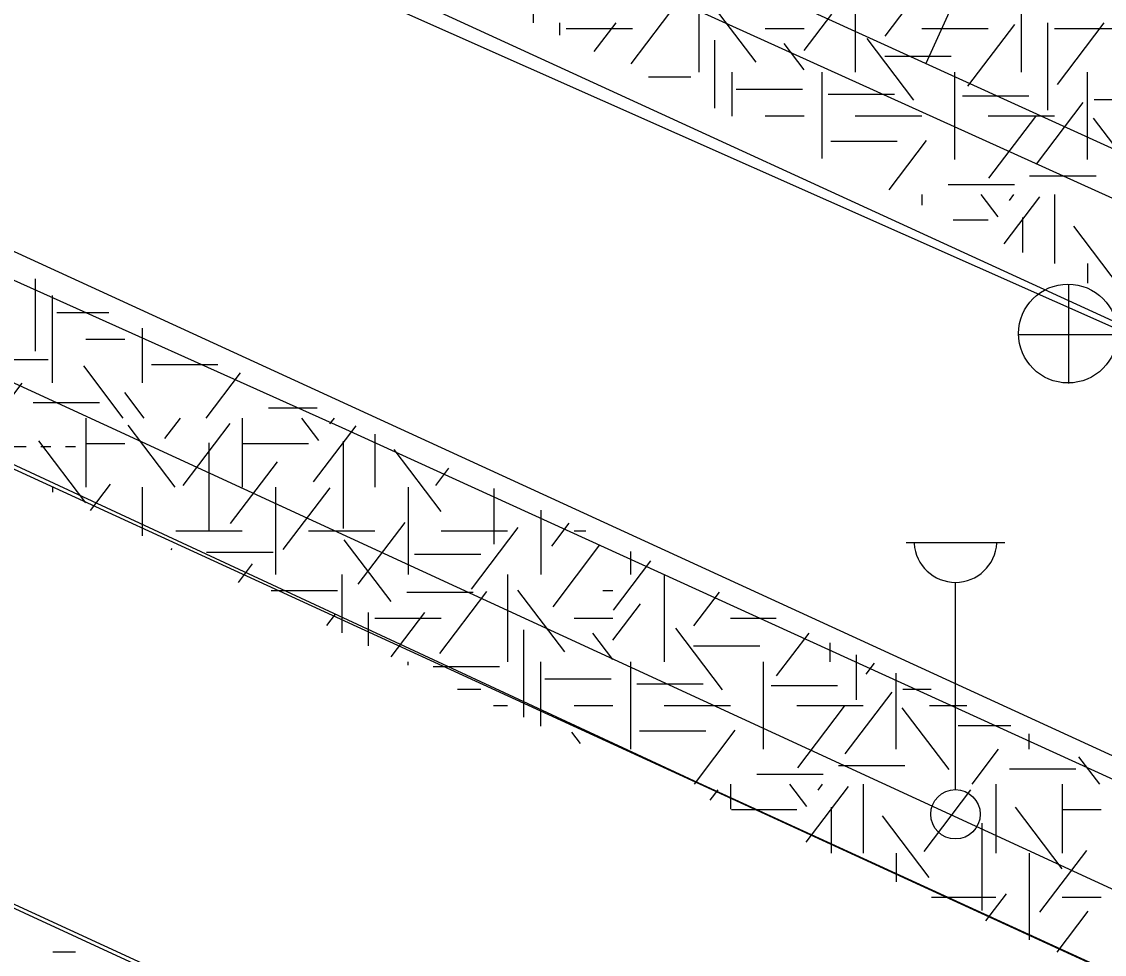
# Model space of a CAD drawing. Extents: x 419677 to 421689, y 4450851 to 4452923.
# Drawn here: x 420273.74 to 420295.65, y 4451994.61 to 4452013.47 of the extents above; entities that cross this region are included whole.
import ezdxf

# ---------------------------------------------------------------- set-up
doc = ezdxf.new("R2010")
doc.units = 0
for name, color, linetype in [('AA_HH', 7, 'Continuous'), ('Level 41', 7, 'Continuous'), ('Level 62', 7, 'Continuous')]:
    doc.layers.add(name, color=color, linetype=linetype)

msp = doc.modelspace()

# ---------------------------------------------------------------- linework, layer by layer
at = {"layer": 'AA_HH'}
for p, q in [((420295.567, 4452020.396), (420292.032, 4452012.631)), ((420294.927, 4452006.157), (420294.927, 4452008.157)), ((420293.907, 4452007.147), (420295.907, 4452007.147)), ((420271.828, 4452004.88), (420273.828, 4452004.88)), ((420274.128, 4452004.88), (420274.328, 4452004.88)), ((420274.628, 4452004.88), (420274.828, 4452004.88)), ((420291.635, 4452002.939), (420293.635, 4452002.939)), ((420292.635, 4451997.939), (420292.635, 4452002.132))]:
    msp.add_line(p, q, dxfattribs=at)
for points in [[(420262.475, 4452026.146), (420281.038, 4452017.637), (420307.521, 4452005.58), (420333.161, 4451993.79), (420361.041, 4451981.209), (420384.615, 4451970.223), (420409.297, 4451959.288), (420435.147, 4451947.432), (420438.02, 4451947.439)], [(420497.355, 4451918.073), (420480.964, 4451925.058), (420460.145, 4451935.145), (420426.277, 4451950.923), (420396.304, 4451964.212), (420364.7, 4451978.35), (420337.466, 4451990.917), (420308.204, 4452004.292), (420278.592, 4452017.702), (420262.185, 4452024.997)], [(420261.585, 4452022.627), (420280.922, 4452013.915), (420311.822, 4452000.182), (420347.823, 4451983.366), (420379.279, 4451968.819), (420400.872, 4451959.31), (420439.168, 4451941.96), (420472.621, 4451926.744), (420501.172, 4451913.665)], [(420259.334, 4452014.645), (420280.217, 4452005.261), (420315.318, 4451989.251), (420354.968, 4451971.459), (420390.503, 4451955.263), (420429.833, 4451937.11), (420466.068, 4451920.579), (420499.77, 4451905.272), (420531.24, 4451891.076), (420565.867, 4451875.12), (420595.856, 4451861.257), (420627.802, 4451847.075), (420654.753, 4451834.559), (420682.493, 4451822.247), (420700.93, 4451813.813)], [(420700.903, 4451811.3), (420693.004, 4451814.984), (420625.14, 4451845.986), (420547.659, 4451881.204), (420485.393, 4451909.382), (420427.567, 4451935.684), (420374.097, 4451960.332), (420319.625, 4451984.952), (420258.821, 4452012.963)], [(420700.886, 4451809.684), (420676.797, 4451820.648), (420625.948, 4451843.858), (420578.24, 4451865.75), (420535.248, 4451884.902), (420498.711, 4451901.547), (420441.797, 4451927.723), (420408.259, 4451942.853), (420377.701, 4451956.943), (420326.546, 4451980.132), (420287.445, 4451998.071), (420268.2, 4452007.011), (420258.269, 4452011.323)], [(420469.177, 4451906.353), (420425.667, 4451926.116), (420388.468, 4451943.011), (420341.767, 4451964.431), (420293.243, 4451986.453), (420255.412, 4452003.928)]]:
    msp.add_lwpolyline(points, dxfattribs=at)
for centre, radius in [((420294.912, 4452007.165), 1), ((420292.635, 4451997.439), 0.5)]:
    msp.add_circle(centre, radius, dxfattribs=at)
msp.add_arc((420292.635, 4452002.968), 0.837, 183.298, 356.9072, dxfattribs=at)
at = {"layer": 'Level 41'}
for p, q in [((420291.21, 4452013.183), (420292.159, 4452014.433)), ((420284.087, 4452014.221), (420284.087, 4452013.454)), ((420287.444, 4452014.221), (420287.444, 4452012.454)), ((420290.608, 4452014.221), (420290.608, 4452012.454)), ((420293.966, 4452014.221), (420293.966, 4452012.454)), ((420286.071, 4452012.623), (420287.021, 4452013.873)), ((420288.601, 4452012.657), (420287.652, 4452013.906)), ((420289.575, 4452012.891), (420290.134, 4452013.627)), ((420284.619, 4452013.449), (420284.619, 4452013.204)), ((420284.758, 4452013.337), (420286.101, 4452013.337)), ((420285.327, 4452012.872), (420285.768, 4452013.452)), ((420288.787, 4452013.337), (420289.575, 4452013.337)), ((420291.951, 4452013.337), (420293.294, 4452013.337)), ((420292.887, 4452012.167), (420293.837, 4452013.417)), ((420294.498, 4452013.449), (420294.498, 4452011.681)), ((420294.637, 4452013.337), (420295.98, 4452013.337)), ((420294.698, 4452012.203), (420295.647, 4452013.452)), ((420287.762, 4452013.099), (420287.762, 4452011.728)), ((420291.795, 4452011.886), (420290.846, 4452013.136)), ((420289.575, 4452012.497), (420289.169, 4452013.031)), ((420291.205, 4452012.777), (420292.548, 4452012.777)), ((420288.116, 4452011.562), (420288.116, 4452012.454)), ((420289.937, 4452010.707), (420289.937, 4452012.454)), ((420292.623, 4452010.686), (420292.623, 4452012.454)), ((420295.309, 4452010.686), (420295.309, 4452012.454)), ((420286.426, 4452012.356), (420287.278, 4452012.356)), ((420288.198, 4452012.111), (420289.541, 4452012.111)), ((420290.06, 4452012.005), (420291.403, 4452012.005)), ((420292.777, 4452011.971), (420294.12, 4452011.971)), ((420294.273, 4452010.589), (420295.222, 4452011.839)), ((420295.44, 4452011.9), (420296.783, 4452011.9)), ((420288.787, 4452011.57), (420289.575, 4452011.57)), ((420290.608, 4452011.57), (420291.951, 4452011.57)), ((420293.294, 4452011.57), (420294.637, 4452011.57)), ((420293.313, 4452010.31), (420294.262, 4452011.559)), ((420296.376, 4452010.275), (420295.426, 4452011.524)), ((420290.114, 4452011.059), (420291.456, 4452011.059)), ((420291.293, 4452010.07), (420292.051, 4452011.068)), ((420294.136, 4452010.358), (420295.479, 4452010.358)), ((420292.484, 4452010.183), (420293.827, 4452010.183)), ((420291.951, 4452009.977), (420291.951, 4452009.761)), ((420293.5, 4452009.525), (420293.156, 4452009.977)), ((420293.618, 4452008.979), (420294.343, 4452009.933)), ((420293.726, 4452009.857), (420293.817, 4452009.977)), ((420294.637, 4452009.977), (420294.637, 4452008.579)), ((420292.586, 4452009.463), (420293.294, 4452009.463)), ((420293.993, 4452009.51), (420293.993, 4452008.802)), ((420295.977, 4452008.088), (420295.028, 4452009.337)), ((420295.309, 4452008.579), (420295.309, 4452008.184)), ((420274.012, 4452008.271), (420274.012, 4452006.81)), ((420274.366, 4452006.165), (420274.366, 4452007.933)), ((420274.448, 4452007.59), (420275.501, 4452007.59)), ((420276.187, 4452006.165), (420276.187, 4452007.276)), ((420275.037, 4452007.049), (420275.825, 4452007.049)), ((420272.93, 4452006.642), (420274.273, 4452006.642)), ((420275.796, 4452005.456), (420274.994, 4452006.512)), ((420276.364, 4452006.538), (420277.706, 4452006.538)), ((420277.472, 4452005.456), (420278.167, 4452006.371)), ((420273.213, 4452005.456), (420273.75, 4452006.162)), ((420276.219, 4452005.456), (420275.825, 4452005.974)), ((420273.969, 4452005.768), (420275.312, 4452005.768)), ((420278.734, 4452005.662), (420279.719, 4452005.662)), ((420275.037, 4452005.456), (420275.037, 4452004.058)), ((420275.037, 4452005.456), (420275.037, 4452004.058)), ((420276.635, 4452005.039), (420276.952, 4452005.456)), ((420278.201, 4452005.456), (420278.201, 4452004.058)), ((420279.75, 4452005.004), (420279.406, 4452005.456)), ((420279.976, 4452005.336), (420280.067, 4452005.456)), ((420276.846, 4452004.058), (420275.897, 4452005.308)), ((420277.006, 4452004.093), (420277.955, 4452005.343)), ((420279.643, 4452004.162), (420280.509, 4452005.301)), ((420275.038, 4452003.742), (420274.089, 4452004.991)), ((420277.526, 4452004.954), (420277.526, 4452003.187)), ((420280.243, 4452004.989), (420280.243, 4452003.222)), ((420280.887, 4452005.128), (420280.887, 4452004.058)), ((420275.037, 4452004.942), (420275.825, 4452004.942)), ((420278.201, 4452004.942), (420279.544, 4452004.942)), ((420282.227, 4452003.567), (420281.278, 4452004.816)), ((420277.966, 4452003.321), (420278.915, 4452004.571)), ((420282.12, 4452004.093), (420282.386, 4452004.443)), ((420275.132, 4452003.584), (420275.535, 4452004.115)), ((420274.366, 4452004.058), (420274.366, 4452003.957)), ((420274.366, 4452004.058), (420274.366, 4452003.957)), ((420276.187, 4452003.07), (420276.187, 4452004.058)), ((420278.873, 4452004.058), (420278.873, 4452002.291)), ((420279.032, 4452002.796), (420279.981, 4452004.046)), ((420281.559, 4452004.058), (420281.559, 4452002.291)), ((420283.291, 4452004.028), (420283.291, 4452002.901)), ((420284.245, 4452003.591), (420284.245, 4452002.291)), ((420284.245, 4452003.591), (420284.245, 4452002.291)), ((420280.549, 4452002.095), (420281.5, 4452003.344)), ((420282.84, 4452001.99), (420283.789, 4452003.24)), ((420284.465, 4452002.865), (420284.817, 4452003.329)), ((420276.858, 4452003.174), (420278.201, 4452003.174)), ((420279.544, 4452003.174), (420280.887, 4452003.174)), ((420281.215, 4452001.745), (420280.265, 4452002.994)), ((420282.23, 4452003.174), (420283.573, 4452003.174)), ((420284.916, 4452003.174), (420285.154, 4452003.174)), ((420276.762, 4452002.79), (420276.784, 4452002.819)), ((420284.491, 4452001.639), (420285.441, 4452002.888)), ((420277.482, 4452002.74), (420278.825, 4452002.74)), ((420281.69, 4452002.704), (420283.033, 4452002.704)), ((420285.714, 4452001.57), (420286.473, 4452002.569)), ((420286.066, 4452002.291), (420286.066, 4452002.756)), ((420278.124, 4452002.127), (420278.409, 4452002.503)), ((420280.216, 4452002.291), (420280.216, 4452001.109)), ((420283.573, 4452002.291), (420283.573, 4452000.524)), ((420286.737, 4452002.291), (420286.737, 4452000.524)), ((420278.788, 4452001.967), (420280.131, 4452001.967)), ((420281.53, 4452001.934), (420282.873, 4452001.934)), ((420282.2, 4452000.693), (420283.15, 4452001.943)), ((420284.73, 4452000.727), (420283.781, 4452001.976)), ((420285.5, 4452001.967), (420285.704, 4452001.967)), ((420287.339, 4452001.253), (420287.857, 4452001.935)), ((420285.704, 4452000.961), (420286.263, 4452001.697)), ((420279.912, 4452001.257), (420280.087, 4452001.487)), ((420280.748, 4452001.519), (420280.748, 4452000.85)), ((420281.214, 4452000.623), (420281.897, 4452001.522)), ((420280.887, 4452001.407), (420282.23, 4452001.407)), ((420284.916, 4452001.407), (420285.704, 4452001.407)), ((420288.08, 4452001.407), (420289.009, 4452001.407)), ((420283.891, 4452001.169), (420283.891, 4451999.401)), ((420285.704, 4452000.567), (420285.298, 4452001.101)), ((420287.924, 4451999.956), (420286.975, 4452001.206)), ((420289.016, 4452000.237), (420289.674, 4452001.102)), ((420287.334, 4452000.847), (420288.677, 4452000.847)), ((420290.095, 4452000.909), (420290.095, 4452000.524)), ((420290.627, 4452000.666), (420290.627, 4451999.751)), ((420281.559, 4452000.455), (420281.559, 4452000.524)), ((420282.064, 4452000.426), (420283.407, 4452000.426)), ((420284.245, 4451999.222), (420284.245, 4452000.524)), ((420286.066, 4451998.756), (420286.066, 4452000.524)), ((420288.752, 4451998.756), (420288.752, 4452000.524)), ((420290.827, 4452000.273), (420290.997, 4452000.496)), ((420284.327, 4452000.181), (420285.67, 4452000.181)), ((420291.438, 4451998.756), (420291.438, 4452000.294)), ((420282.555, 4451999.97), (420283.033, 4451999.97)), ((420286.189, 4452000.075), (420287.532, 4452000.075)), ((420288.906, 4452000.041), (420290.249, 4452000.041)), ((420291.569, 4451999.97), (420292.145, 4451999.97)), ((420290.402, 4451998.659), (420291.351, 4451999.909)), ((420283.29, 4451999.64), (420283.573, 4451999.64)), ((420284.916, 4451999.64), (420285.704, 4451999.64)), ((420286.737, 4451999.64), (420288.08, 4451999.64)), ((420289.423, 4451999.64), (420290.766, 4451999.64)), ((420289.442, 4451998.38), (420290.391, 4451999.629)), ((420292.505, 4451998.345), (420291.555, 4451999.594)), ((420292.109, 4451999.64), (420292.865, 4451999.64)), ((420285.05, 4451998.87), (420284.873, 4451999.103)), ((420286.243, 4451999.129), (420287.585, 4451999.129)), ((420287.351, 4451998.047), (420288.18, 4451999.138)), ((420292.688, 4451999.233), (420293.753, 4451999.233)), ((420294.124, 4451998.756), (420294.124, 4451999.063)), ((420292.971, 4451998.047), (420293.508, 4451998.753)), ((420295.554, 4451998.047), (420295.134, 4451998.6)), ((420290.265, 4451998.428), (420291.608, 4451998.428)), ((420288.613, 4451998.253), (420289.956, 4451998.253)), ((420293.727, 4451998.359), (420295.07, 4451998.359)), ((420288.08, 4451998.047), (420288.08, 4451997.544)), ((420289.629, 4451997.595), (420289.285, 4451998.047)), ((420289.613, 4451996.873), (420290.472, 4451998.003)), ((420289.855, 4451997.927), (420289.946, 4451998.047)), ((420290.766, 4451998.047), (420290.766, 4451996.649)), ((420293.452, 4451998.047), (420293.452, 4451996.649)), ((420294.795, 4451998.047), (420294.795, 4451996.649)), ((420294.795, 4451998.047), (420294.795, 4451996.649)), ((420287.673, 4451997.722), (420287.834, 4451997.934)), ((420291.999, 4451996.684), (420292.948, 4451997.934)), ((420288.106, 4451997.533), (420289.423, 4451997.533)), ((420290.122, 4451997.58), (420290.122, 4451996.651)), ((420294.796, 4451996.333), (420293.847, 4451997.582)), ((420294.795, 4451997.533), (420295.583, 4451997.533)), ((420292.106, 4451996.158), (420291.157, 4451997.407)), ((420293.17, 4451997.259), (420293.17, 4451995.492)), ((420291.438, 4451996.649), (420291.438, 4451996.075)), ((420294.124, 4451996.649), (420294.124, 4451994.9)), ((420294.124, 4451996.649), (420294.124, 4451994.9)), ((420294.344, 4451995.456), (420295.293, 4451996.706)), ((420292.147, 4451995.765), (420293.452, 4451995.765)), ((420293.251, 4451995.282), (420293.668, 4451995.831)), ((420294.795, 4451995.765), (420295.583, 4451995.765)), ((420294.691, 4451994.652), (420295.32, 4451995.479)), ((420274.373, 4451994.653), (420274.828, 4451994.653))]:
    msp.add_line(p, q, dxfattribs=at)
at = {"layer": 'Level 62'}
for p, q in [((420259.437, 4452024.114), (420309.335, 4452001.221)), ((420257.185, 4452016.346), (420307.81, 4451993.119)), ((420255.9, 4452012.534), (420306.193, 4451989.46)), ((420252.867, 4452005.124), (420301.269, 4451982.917))]:
    msp.add_line(p, q, dxfattribs=at)
msp.add_ellipse((420298.501, 4451995.253), major_axis=(-9.31, -21.622), ratio=0.698592, start_param=0, end_param=2.848642, dxfattribs=at)
msp.add_open_spline([(420309.361, 4452000.973), (420307.745, 4452017.283), (420272.685, 4452038.193), (420264.007, 4452043.292), (420262.559, 4452044.135)], degree=3, dxfattribs=at)

doc.saveas('drawing.dxf')
